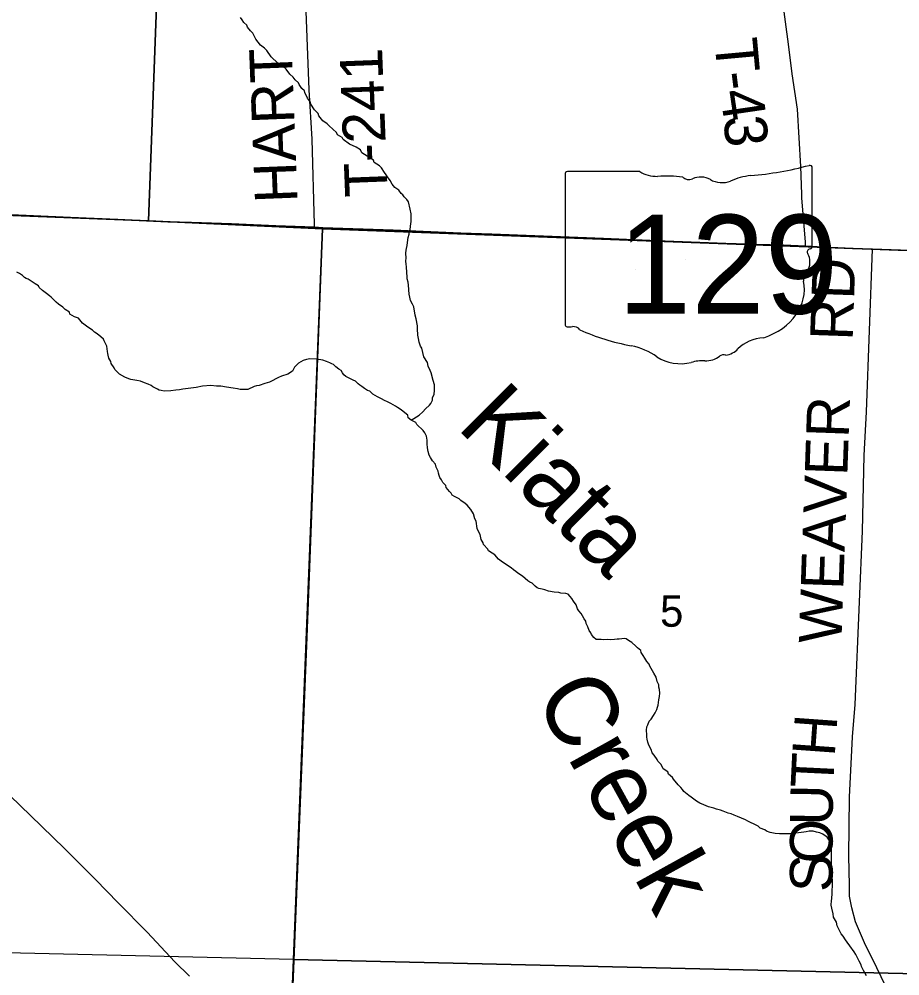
# Model space of a CAD drawing. Extents: x 1310247 to 1552180, y 377264 to 706493.
# Drawn here: x 1317952 to 1324154, y 509769 to 516506 of the extents above; entities that cross this region are included whole.
import ezdxf

# ---------------------------------------------------------------- set-up
doc = ezdxf.new("R2010")
doc.units = 0
for name, color, linetype in [('GM_X_County_Road', 7, 'Continuous'), ('GM_X_Minor_River', 7, 'Continuous'), ('GM_X_Minor_River_Text', 7, 'Continuous'), ('GM_X_Section', 7, 'Continuous'), ('GM_X_Section_Text', 7, 'Continuous'), ('GM_X_State_Location', 7, 'Continuous'), ('GM_X_State_Route', 7, 'Continuous'), ('GM_X_State_Shield', 7, 'Continuous'), ('GM_X_Township', 7, 'Continuous'), ('GM_X_Township_Road', 7, 'Continuous'), ('GM_X_Township_Road_Text', 7, 'Continuous')]:
    doc.layers.add(name, color=color, linetype=linetype)

msp = doc.modelspace()

# ---------------------------------------------------------------- linework, layer by layer
at = {"layer": 'GM_X_County_Road'}
msp.add_lwpolyline([(1319866.8, 509253.9), (1319871.3, 509469.1), (1319981.1, 512154.3), (1320091.1, 515037.1)], dxfattribs=at)
at = {"layer": 'GM_X_Minor_River'}
for points in [[(1319696.4, 516284.1), (1319680.8, 516300.5), (1319651.2, 516323.3), (1319635.6, 516343.8), (1319618, 516364.3), (1319596.9, 516406.9), (1319581.2, 516423.4), (1319559.7, 516448), (1319556, 516464.1), (1319534.4, 516482.7), (1319522.8, 516501), (1319511.1, 516517.4)], [(1320712.2, 513681.5), (1320769.3, 513718.2), (1320793.9, 513741.6), (1320812.5, 513761.2), (1320841.2, 513786.6), (1320851.5, 513798.4), (1320862.1, 513822.2), (1320862.5, 513838.2), (1320875.1, 513866), (1320877.7, 513890), (1320876.3, 513914.1), (1320876.6, 513930.1), (1320867.3, 513960.4), (1320854.5, 514014.9), (1320846.9, 514031.1), (1320831.5, 514061.6), (1320828.1, 514087.8), (1320802.9, 514128.5), (1320788.3, 514189.1), (1320778.6, 514203.3), (1320769.2, 514231.6), (1320763.7, 514255.9), (1320760.3, 514280), (1320757.3, 514326.2), (1320757.8, 514346.3), (1320746.9, 514394.7), (1320741.5, 514420.9), (1320730.8, 514479.3), (1320721.2, 514497.6), (1320707.7, 514524), (1320702.2, 514548.2), (1320698.7, 514568.4), (1320694.2, 514632.7), (1320690.6, 514652.8), (1320685.2, 514677), (1320685.5, 514693), (1320682.1, 514719.2), (1320679.1, 514763.4), (1320677.5, 514777.5), (1320676.1, 514803.6), (1320676.5, 514823.6), (1320675.3, 514857.8), (1320677.8, 514877.8), (1320680.1, 514891.7), (1320684.6, 514911.7), (1320689.5, 514951.7), (1320691.9, 514967.7), (1320698.5, 514991.6), (1320698.8, 515005.6), (1320705.3, 515025.5), (1320710.3, 515067.5), (1320712.6, 515079.5), (1320713.2, 515105.5), (1320711.8, 515133.6), (1320706.6, 515167.9), (1320693.8, 515220.3), (1320682.1, 515236.7), (1320664.5, 515255.2), (1320654.7, 515267.4), (1320642.9, 515277.8), (1320625.3, 515300.3), (1320597.7, 515321), (1320578.2, 515343.6), (1320564.7, 515370), (1320545.2, 515394.5), (1320535.5, 515408.8), (1320523.8, 515425.1), (1320504.5, 515457.7), (1320488.8, 515472.1), (1320453.2, 515495.1), (1320447.6, 515513.3), (1320366.4, 515563.4), (1320354.9, 515585.8), (1320325.2, 515604.6), (1320279.5, 515625.8), (1320234.1, 515659), (1320226.4, 515671.2), (1320194.7, 515692.1), (1320187.1, 515708.3), (1320135.9, 515753.7), (1320120.2, 515768.1), (1320090.5, 515788.9), (1320063.3, 515825.7), (1320057.6, 515841.9), (1320032.1, 515866.6), (1320006.9, 515907.3), (1320003.3, 515921.5), (1319983.8, 515948), (1319962.7, 515988.7), (1319960.9, 516000.8), (1319943.2, 516017.2), (1319923.8, 516045.8), (1319920.1, 516057.9), (1319896.5, 516078.6), (1319880.8, 516097), (1319859.2, 516117.6), (1319832, 516154.4), (1319810.3, 516171), (1319772.7, 516196), (1319725.6, 516241.3), (1319696.4, 516284.1)], [(1319508.5, 513898), (1319490.5, 513902.4), (1319458.5, 513907.2), (1319412.5, 513914.4), (1319372.5, 513921.4), (1319342.4, 513922.2), (1319302.3, 513925.2), (1319244, 513920.6), (1319199.6, 513911.7), (1319123.1, 513903.5), (1319104.9, 513900), (1319080.7, 513894.6), (1319054.6, 513893.2), (1319020.3, 513888), (1318972.1, 513885.2), (1318952.1, 513889.8), (1318938.1, 513894.1), (1318926.2, 513900.4), (1318912.3, 513906.8), (1318894.5, 513917.2), (1318882.6, 513925.6), (1318860.8, 513936.1), (1318834.9, 513944.8), (1318807, 513955.5), (1318781.1, 513960.2), (1318739.1, 513969.2), (1318725.1, 513973.6), (1318695.3, 513984.4), (1318657.6, 514005.4), (1318626.2, 514038.2), (1318620.5, 514050.4), (1318601.1, 514081), (1318597.5, 514095.1), (1318583.9, 514117.5), (1318578.4, 514139.7), (1318576.7, 514151.8), (1318575, 514165.9), (1318569.9, 514204.1), (1318562.1, 514216.3), (1318550.6, 514240.7), (1318546.9, 514252.8), (1318527.2, 514269.3), (1318501.6, 514290), (1318483.8, 514300.5), (1318468, 514314.9), (1318436.4, 514337.8), (1318398.9, 514364.8), (1318369.6, 514399.6), (1318341.7, 514410.3), (1318310, 514429.2), (1318306.3, 514441.3), (1318276.6, 514460.1), (1318258.9, 514476.6), (1318229.4, 514499.4), (1318213.6, 514513.8), (1318195.9, 514530.3), (1318178.3, 514548.8), (1318166.4, 514557.1), (1318144.7, 514573.7), (1318117.1, 514594.4), (1318093.5, 514615), (1318087.8, 514627.2), (1318064, 514641.8), (1318050.2, 514652.2), (1318036.3, 514660.6), (1318016.6, 514675.1), (1318002.6, 514679.5), (1317990.7, 514685.8), (1317975, 514700.2), (1317955.3, 514714.7), (1317935.4, 514723.3)], [(1321328, 512703.4), (1321302.6, 512734.1), (1321282.8, 512744.7), (1321257.1, 512761.3), (1321253.4, 512773.5), (1321222, 512806.3), (1321220.3, 512818.4), (1321206.7, 512840.8), (1321197.5, 512877.2), (1321189.9, 512893.4), (1321176.4, 512919.8), (1321169.6, 512970.1), (1321161.9, 512986.3), (1321150.7, 513022.7), (1321133.4, 513053.2), (1321106, 513084), (1321092.2, 513096.4), (1321062.6, 513117.2), (1321050.7, 513127.5), (1321019, 513144.4), (1321001.1, 513152.8), (1320995.4, 513167), (1320983.7, 513179.3), (1320960.2, 513208), (1320956.6, 513222.1), (1320935, 513242.7), (1320925.3, 513261), (1320915.7, 513277.3), (1320910, 513291.5), (1320904.3, 513307.7), (1320902.7, 513323.8), (1320889.3, 513352.2), (1320883.8, 513372.4), (1320862.2, 513395), (1320848.7, 513419.4), (1320839, 513435.6), (1320831.6, 513461.9), (1320828.2, 513486.1), (1320824.8, 513514.2), (1320825.5, 513542.3), (1320820, 513568.5), (1320808.6, 513592.9), (1320796.9, 513609.2), (1320753.7, 513652.4), (1320746, 513664.6), (1320712.2, 513681.5), (1320692.5, 513698), (1320688.9, 513716.2), (1320669.2, 513732.7), (1320641.7, 513755.5), (1320615.9, 513772.1), (1320602.1, 513780.5), (1320586.2, 513788.9), (1320570.4, 513799.4), (1320546.6, 513810), (1320524.7, 513820.5), (1320504.9, 513831.1), (1320475.1, 513845.8), (1320443.4, 513864.7), (1320421.8, 513885.3), (1320405.9, 513891.7), (1320384.1, 513904.3), (1320364.3, 513918.8), (1320350.5, 513929.2), (1320338.7, 513937.5), (1320321, 513956), (1320303.1, 513962.5), (1320281.3, 513975), (1320253.5, 513989.8), (1320237.8, 514002.2), (1320228, 514014.5), (1320220.4, 514030.7), (1320202.5, 514041.2), (1320182.8, 514057.7), (1320165.2, 514074.2), (1320153.2, 514078.5), (1320139.3, 514084.9), (1320127.4, 514089.2), (1320115.5, 514095.5), (1320091.6, 514104.1), (1320045.5, 514111.3), (1319999.4, 514114.4), (1319975.2, 514109), (1319952.9, 514101.5), (1319918.4, 514082.3), (1319906, 514068.6), (1319891.6, 514054.9), (1319876.9, 514027.2), (1319844.3, 514006), (1319799.8, 513991), (1319779.5, 513983.5), (1319763.3, 513975.9), (1319734.8, 513958.5), (1319714.5, 513949), (1319682.1, 513939.8), (1319641.7, 513926.8), (1319623.5, 513923.2), (1319607.4, 513919.6), (1319562.7, 513898.6), (1319548.6, 513897), (1319508.5, 513898)], [(1322611.9, 511094.9), (1322592.3, 511115.5), (1322559, 511154.4), (1322553.3, 511166.6), (1322525.7, 511189.3), (1322520.1, 511205.5), (1322488.4, 511226.4), (1322473.1, 511256.8), (1322449.6, 511281.5), (1322445.8, 511293.6), (1322424.4, 511322.2), (1322410.7, 511338.6), (1322403.3, 511362.9), (1322393.6, 511379.2), (1322384.1, 511401.5), (1322380.4, 511415.6), (1322374.8, 511435.8), (1322373.1, 511449.9), (1322371.5, 511466), (1322370.3, 511500.1), (1322372.8, 511522.1), (1322379.2, 511538), (1322387.8, 511561.8), (1322402.2, 511577.5), (1322418.9, 511603.2), (1322431.3, 511620.9), (1322441.9, 511644.7), (1322446.3, 511660.7), (1322452.7, 511674.5), (1322457.6, 511712.5), (1322459.8, 511724.5), (1322462.1, 511736.5), (1322462.7, 511760.5), (1322461.3, 511786.6), (1322457.6, 511802.8), (1322456, 511818.9), (1322444.5, 511841.2), (1322437.2, 511873.5), (1322421.8, 511900), (1322392.8, 511950.8), (1322389.1, 511964.9), (1322371.5, 511983.4), (1322358, 512005.8), (1322346.4, 512026.2), (1322332.8, 512046.6), (1322331.1, 512060.7), (1322305.4, 512079.3), (1322293.7, 512091.7), (1322266.1, 512116.4), (1322242.4, 512131.1), (1322226.6, 512141.5), (1322214.6, 512143.8), (1322196.5, 512142.2), (1322176.4, 512140.7), (1322162.3, 512139.1), (1322144.2, 512137.5), (1322118, 512134.2), (1322091.9, 512136.8), (1322063.8, 512135.5), (1322049.8, 512137.9), (1322015.7, 512138.7), (1321999.9, 512151.1), (1321982.4, 512173.6), (1321978.6, 512185.8), (1321966.9, 512200.1), (1321957.5, 512226.4), (1321946, 512250.8), (1321942.4, 512266.9), (1321930.7, 512283.2), (1321919.1, 512303.6), (1321909.5, 512321.9), (1321893.9, 512340.3), (1321884.2, 512354.6), (1321878.4, 512366.8), (1321874.7, 512380.9), (1321855.3, 512407.5), (1321843.6, 512425.8), (1321831.9, 512440.1), (1321818.2, 512456.5), (1321802.3, 512460.9), (1321766.2, 512463.8), (1321752.3, 512468.2), (1321720.2, 512471), (1321680.2, 512478), (1321654.3, 512486.7), (1321634.3, 512491.2), (1321612.4, 512497.8), (1321600.4, 512502.1), (1321586.6, 512512.5), (1321565.1, 512535), (1321549.2, 512541.5), (1321533.3, 512549.9), (1321495.9, 512582.9), (1321464.3, 512605.8), (1321450.5, 512616.1), (1321432.7, 512628.6), (1321417, 512643), (1321391.3, 512659.7), (1321375.4, 512670.1), (1321355.7, 512682.7), (1321328, 512703.4)], [(1323920.3, 509768.6), (1323906.8, 509791), (1323897.1, 509807.3), (1323883.7, 509835.7), (1323882, 509847.8), (1323868.5, 509872.2), (1323859, 509892.5), (1323843.5, 509918.9), (1323831.9, 509939.3), (1323802.8, 509980.1), (1323783.3, 510006.7), (1323771.6, 510023), (1323754.2, 510049.5), (1323740.5, 510065.9), (1323711.7, 510122.8), (1323708.3, 510147), (1323687, 510181.6), (1323685.5, 510205.7), (1323674.4, 510246.1), (1323670.9, 510268.2), (1323673.7, 510300.2), (1323674, 510312.3), (1323676.9, 510352.3), (1323677.3, 510370.4), (1323680.1, 510404.4), (1323680.4, 510416.4), (1323679.1, 510446.5), (1323677.4, 510458.6), (1323676, 510486.7), (1323676.4, 510502.8), (1323673.6, 510555), (1323672.6, 510599.1), (1323673.4, 510633.2), (1323672, 510659.3), (1323672.3, 510671.3), (1323666.8, 510695.5), (1323657.4, 510723.9), (1323641.9, 510746.3), (1323612.2, 510767.1), (1323590.4, 510775.7), (1323566.4, 510782.3), (1323544.5, 510788.9), (1323516.3, 510787.6), (1323494.2, 510784.1), (1323478, 510780.5), (1323421.6, 510773.9), (1323383.4, 510768.8), (1323365.3, 510769.3), (1323307.1, 510768.7), (1323275, 510771.5), (1323241, 510778.4), (1323215.2, 510789), (1323203.3, 510797.4), (1323171.5, 510810.2), (1323155.7, 510822.6), (1323124, 510839.5), (1323106.1, 510847.9), (1323084.3, 510858.5), (1323066.4, 510869), (1323038.6, 510879.7), (1323010.8, 510892.4), (1322986.9, 510901), (1322965, 510909.6), (1322945, 510916.1), (1322909.2, 510929.1), (1322891.3, 510935.5), (1322863.4, 510944.2), (1322843.4, 510950.8), (1322807.5, 510959.7), (1322789.6, 510966.1), (1322773.7, 510972.5), (1322745.9, 510985.3), (1322722.1, 510999.9), (1322684.6, 511026.9), (1322668.8, 511039.3), (1322657, 511047.7), (1322633.3, 511068.3), (1322623.6, 511080.6), (1322611.9, 511094.9)]]:
    msp.add_lwpolyline(points, dxfattribs=at)
at = {"layer": 'GM_X_Section'}
for points in [[(1313792.2, 520639.7), (1319057, 520316.8), (1318863, 515084.6), (1313545.2, 515294.8)], [(1319057, 520316.8), (1324430.7, 520023.1), (1324268.8, 514874.1), (1320087.8, 515029.2), (1318863, 515084.6)], [(1318863, 515084.6), (1320087.8, 515029.2), (1319884.1, 509885.3), (1313303.6, 510037.8), (1313545.2, 515294.8)], [(1324268.8, 514874.1), (1325258.2, 514844.8), (1324992.2, 509766.5), (1319884.1, 509885.3), (1320087.8, 515029.2)], [(1319884.1, 509885.3), (1324992.2, 509766.5), (1324834.5, 504489.4), (1319646.6, 504660.2), (1319703.8, 506541.2), (1319788.9, 507521.2)]]:
    msp.add_lwpolyline(points, close=True, dxfattribs=at)
at = {"layer": 'GM_X_State_Route'}
for points in [[(1317843.1, 515130), (1318313.5, 515109.8), (1318646.7, 515095.6), (1318999.8, 515078.8), (1319166.6, 515073.7), (1319447.9, 515064.2), (1319760.5, 515051.3), (1320031.3, 515039.8), (1320091.1, 515037.1), (1320584.8, 515020.3), (1321061.6, 514998.8), (1321279.6, 514991.1), (1321645.2, 514976.5), (1322067, 514960.2), (1322502.1, 514941.2), (1322929.6, 514927), (1323145.9, 514918.9), (1323335.5, 514914.1), (1323489.7, 514906.4), (1323614.6, 514900), (1323819.7, 514890.5), (1323961.6, 514886.6), (1324358.5, 514872)], [(1317744.3, 511174.9), (1318032, 510897.8), (1318272.2, 510666), (1318489.6, 510447), (1318650.4, 510284.7), (1318852.8, 510077.8), (1319047.6, 509868.6), (1319151.1, 509768.2)]]:
    msp.add_lwpolyline(points, dxfattribs=at)
at = {"layer": 'GM_X_State_Shield'}
for p, q in [((1323536.4, 514905.7), (1323536.4, 515458.5)), ((1321796.2, 515414.1), (1321796.2, 514357.5)), ((1322323, 515432.3), (1321813.3, 515432.3)), ((1323536.2, 514905.9), (1323536.4, 514905.7))]:
    msp.add_line(p, q, dxfattribs=at)
for centre, major_axis, start_param, end_param in [((1322916.5, 516872.8), (1845.5, 0), 4.814394, 5.042369), ((1323517.1, 515460.7), (19.4, 0), 6.141152, 7.989035), ((1321816.1, 515416.3), (20.2, 0), 1.712693, 3.28349), ((1322444.3, 515554.9), (195.5, 0), 4.042523, 4.731795), ((1322509.2, 514839.1), (702, 0), 1.404758, 1.657858), ((1322668.5, 515421.8), (56.4, 0), 3.836095, 5.185415), ((1322751.3, 515299.7), (117.3, 0), 0.950623, 2.079405), ((1323151.9, 515109.5), (371.3, 0), 1.699011, 2.107814), ((1322902.7, 515467.2), (141.1, 0), 4.081561, 5.145723), ((1323531.9, 514865.1), (30, 0), 1.883978, 3.671073), ((1323341.2, 514795.3), (180, 0), 5.934695, 6.695948), ((1323515.7, 514903.6), (20.7, 0), 5.05454, 6.418171), ((1323605.8, 514674.4), (130.9, 0), 2.387724, 3.262537), ((1323019.9, 514604.1), (461.6, 0), 5.101752, 6.440018), ((1321816.3, 514355.1), (20.3, 0), 3.00124, 4.508301), ((1321819.4, 514463.2), (155.2, 0), 4.665946, 4.897461), ((1321851.2, 514296.5), (56, 0), 0.519207, 1.627899), ((1322557.8, 515245.8), (1332.7, 0), 4.195997, 4.488961), ((1323214.5, 514060.8), (252.8, 0), 1.647645, 2.488434), ((1322160.4, 513882.8), (417, 0), 0.823519, 1.323587), ((1322894.2, 514255), (149.1, 0), 4.937069, 5.64225), ((1322611.4, 514291.3), (264.6, 0), 4.026481, 4.996735), ((1322783.6, 514212.1), (141, 0), 4.691044, 5.507374), ((1322911.2, 514109.8), (39.7, 0), 1.147584, 2.315152), ((1322764.3, 513925.9), (217.4, 0), 1.495662, 1.94098)]:
    msp.add_ellipse(centre, major_axis=major_axis, ratio=0.8, start_param=start_param, end_param=end_param, dxfattribs=at)
at = {"layer": 'GM_X_Township'}
for points in [[(1317843.1, 515130), (1318313.5, 515109.8), (1318646.8, 515095.6), (1318999.8, 515078.8), (1319166.6, 515073.7), (1319447.8, 515064.2), (1319760.5, 515051.3), (1320031.3, 515039.9), (1320091.1, 515037.1), (1320584.8, 515020.3), (1321061.6, 514998.8), (1321279.7, 514991.1), (1321645.2, 514976.5), (1322067, 514960.1), (1322502.2, 514941.2), (1322929.6, 514927), (1323145.9, 514918.9), (1323335.5, 514914.1), (1323489.7, 514906.3), (1323614.6, 514899.9), (1323819.7, 514890.5), (1323961.6, 514886.6), (1324358.5, 514872)], [(1324358.5, 514872), (1323961.6, 514886.6), (1323819.7, 514890.5), (1323614.6, 514899.9), (1323489.7, 514906.3), (1323335.5, 514914.1), (1323145.9, 514918.9), (1322929.6, 514927), (1322502.2, 514941.2), (1322067, 514960.1), (1321645.2, 514976.5), (1321279.7, 514991.1), (1321061.6, 514998.8), (1320584.8, 515020.3), (1320091.1, 515037.1), (1320031.3, 515039.9), (1319760.5, 515051.3), (1319447.8, 515064.2), (1319166.6, 515073.7), (1318999.8, 515078.8), (1318646.8, 515095.6), (1318313.5, 515109.8), (1317843.1, 515130)]]:
    msp.add_lwpolyline(points, dxfattribs=at)
at = {"layer": 'GM_X_Township_Road'}
for points in [[(1323463.3, 515273.3), (1323455.7, 515467.4), (1323433.3, 515872.5), (1323395, 516119.8), (1323370.3, 516328.7), (1323247.1, 517240.4), (1323186.9, 517706.7), (1323161.4, 518025.1), (1323137.6, 518490.5), (1323102, 519008.9), (1323107.5, 519093.7), (1323117.6, 519146.7), (1323139.4, 519208.7), (1323148.6, 519340.1), (1323169.6, 519506.2), (1323235.3, 520080.2), (1323263.6, 520577.5), (1323281.8, 521289.3), (1323315.6, 522284), (1323327.4, 522567.8), (1323342, 522716.5)], [(1320031.3, 515039.8), (1320031.3, 515060.8), (1320014.9, 515659.8), (1319994.8, 516007.5), (1319949.2, 517177.4), (1319952.9, 517251.3), (1320031.3, 517544.2), (1320048.7, 517648.3), (1320049.2, 517725.4), (1319987.6, 518342.7), (1319977, 518415), (1319956.5, 518465.9), (1319924.6, 518502.4), (1319869.8, 518555.3), (1319854.3, 518610.1), (1319858, 518709.6), (1319868, 518886.6), (1319893.6, 519486.1), (1319900, 519858.4), (1319910, 520264.5)], [(1323489.7, 514906.4), (1323490.4, 514935.3), (1323464.3, 515246.5), (1323463.3, 515273.3)], [(1324054.3, 509693.9), (1323958.1, 509893), (1323912.2, 509986.2), (1323842.6, 510149.5), (1323815.2, 510249), (1323799.8, 510330.5), (1323798.5, 510408.7), (1323795.1, 510611.7), (1323800.5, 511026.5), (1323819.9, 511451.4), (1323839.9, 511679.2), (1323870, 512403.2), (1323890.7, 512900.2), (1323903.4, 513433.9), (1323918.1, 513739.9), (1323961.6, 514886.6)]]:
    msp.add_lwpolyline(points, dxfattribs=at)

# ---------------------------------------------------------------- texts
at = {"layer": 'GM_X_Minor_River_Text'}
for s, height, rotation, p in [('Kiata', 499.95, 314.99091, (1321026.8, 513630.2)), ('Creek', 499.94, 298.92388, (1321575.5, 511734.9))]:
    msp.add_text(s, height=height, rotation=rotation, dxfattribs=at).set_placement(p)
at = {"layer": 'GM_X_Section_Text'}
msp.add_text('5', height=221, rotation=0.00001, dxfattribs=at).set_placement((1322465.3, 512227.6))
at = {"layer": 'GM_X_State_Location'}
for s in ['s', 'r']:
    msp.add_text(s, height=1, dxfattribs=at).set_placement((1322646.7, 514815.5))
msp.add_text('129', height=1, rotation=0.00001, dxfattribs=at).set_placement((1322293.7, 514742.8))
at = {"layer": 'GM_X_State_Shield'}
msp.add_text('129', height=696.1, dxfattribs=at).set_placement((1322167.3, 514432))
at = {"layer": 'GM_X_Township_Road_Text'}
for s, rotation, p in [('T', 275.24289, (1322847.9, 516359.1)), ('HART', 92.24093, (1319913.5, 515216.4)), ('T-241', 92.22464, (1320548, 515259.2)), ('-', 277.26874, (1322869.7, 516124.1)), ('4', 278.34456, (1322886.1, 515995.8)), ('3', 274.58431, (1322912.4, 515818.1)), ('RD', 88.02492, (1323821.3, 514239.3)), ('WEAVER', 87.97682, (1323742.1, 512106.1)), ('H', 85.9267, (1323694.8, 511308.6)), ('T', 87.24919, (1323684.2, 511086.3)), ('U', 89.18854, (1323680.5, 510825)), ('O', 89.97312, (1323680.4, 510562.1)), ('S', 89.99761, (1323680.4, 510359.8))]:
    msp.add_text(s, height=300, rotation=rotation, dxfattribs=at).set_placement(p)

doc.saveas('drawing.dxf')
